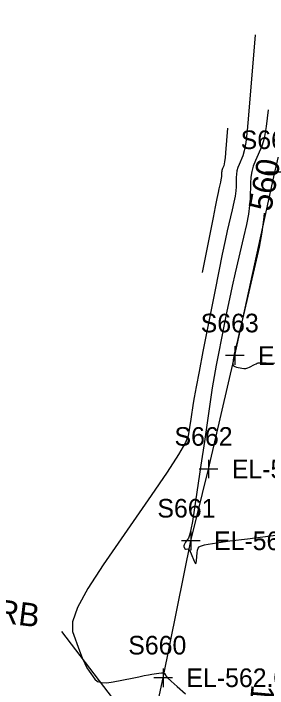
# Model space of a CAD drawing. Extents: x 1724534 to 1727318, y 657156 to 660047.
# Drawn here: x 1725337.1 to 1725391.8, y 658737.6 to 658882.6 of the extents above; entities that cross this region are included whole.
import ezdxf

# ---------------------------------------------------------------- set-up
doc = ezdxf.new("R2010")
doc.units = 0
for name, color, linetype in [('SURVEY - CONTOURS - Index with Text', 7, 'Continuous'), ('SURVEY - CONTOURS - Intermediate with optional Text', 7, 'Continuous'), ('SURVEY - CONTROL with Text', 7, 'Continuous'), ('SURVEY - NON-TRANSPORTATION - Features', 7, 'Continuous'), ('SURVEY - NON-TRANSPORTATION - Features - Points - Elevations', 7, 'Continuous'), ('SURVEY - NON-TRANSPORTATION - Features - Points - Locators', 7, 'Continuous'), ('SURVEY - NON-TRANSPORTATION - Features - Points - Numbers', 7, 'Continuous'), ('SURVEY - TRANSPORTATION - Features Text', 7, 'Continuous')]:
    doc.layers.add(name, color=color, linetype=linetype)

msp = doc.modelspace()

# ---------------------------------------------------------------- linework, layer by layer
at = {"layer": 'SURVEY - CONTOURS - Index with Text'}
msp.add_lwpolyline([(1725391.05, 658839.69), (1725390.95, 658838.27), (1725390.57, 658835.64), (1725389.97, 658832.44), (1725389.13, 658828.67), (1725386.6, 658817.84), (1725385.76, 658814.27), (1725385.16, 658811.69), (1725384.79, 658810.09), (1725384.65, 658809.47), (1725384.58, 658809.13), (1725384.55, 658808.98), (1725384.52, 658808.79), (1725384.48, 658808.54), (1725384.44, 658808.26), (1725384.32, 658807.43), (1725384.33, 658807.15), (1725384.47, 658806.92), (1725384.73, 658806.75), (1725385.11, 658806.63), (1725386.28, 658806.4), (1725386.71, 658806.34), (1725387.14, 658806.36), (1725387.55, 658806.46), (1725387.95, 658806.63), (1725389.01, 658807.17), (1725389.35, 658807.35), (1725389.6, 658807.48), (1725389.75, 658807.55), (1725389.81, 658807.58), (1725389.92, 658807.58), (1725390.24, 658807.57), (1725390.75, 658807.56), (1725391.48, 658807.54), (1725393.69, 658807.48)], dxfattribs=at)
at = {"layer": 'SURVEY - CONTOURS - Intermediate with optional Text'}
for points in [[(1725389.13, 658878.01), (1725387.71, 658860.78), (1725387.4, 658857.46), (1725387.1, 658854.9), (1725386.8, 658853.08), (1725386.49, 658852.03), (1725385.69, 658850.2), (1725385.42, 658849.51), (1725385.22, 658848.81), (1725385.1, 658848.08), (1725385.05, 658847.35), (1725385.02, 658845.37), (1725384.96, 658844.5), (1725384.8, 658843.4), (1725384.55, 658842.05), (1725384.19, 658840.47), (1725383.13, 658835.92), (1725382.66, 658833.82), (1725382.06, 658830.94), (1725381.31, 658827.29), (1725380.43, 658822.86), (1725377.9, 658809.99), (1725377.06, 658805.68), (1725376.43, 658802.4), (1725376.01, 658800.13), (1725375.79, 658798.89), (1725375.29, 658795.48), (1725374.75, 658791.84), (1725374.17, 658790.46), (1725372.64, 658787.87), (1725370.17, 658784.07), (1725366.76, 658779.08), (1725356.42, 658764.16), (1725353.1, 658759.06), (1725350.89, 658754.98), (1725349.8, 658751.9), (1725349.82, 658749.82), (1725351.35, 658745.64), (1725351.92, 658744.19), (1725352.45, 658742.97), (1725352.95, 658742), (1725353.42, 658741.26), (1725354.63, 658739.61), (1725355.22, 658739.11), (1725356.08, 658738.84), (1725357.21, 658738.8), (1725358.61, 658738.99), (1725362.7, 658739.82), (1725364.11, 658740.1), (1725365.28, 658740.33), (1725366.21, 658740.51), (1725366.91, 658740.64), (1725368.44, 658740.9), (1725368.95, 658740.97), (1725369.34, 658740.97), (1725369.59, 658740.9), (1725369.72, 658740.76), (1725369.9, 658740.3), (1725370.22, 658739.93), (1725371.03, 658739.17), (1725372.33, 658738.01), (1725374.13, 658736.46)], [(1725391.97, 658861.93), (1725391.52, 658858.35), (1725391.05, 658855.74), (1725390.55, 658854.1), (1725389.18, 658851.02), (1725388.73, 658849.85), (1725388.4, 658848.66), (1725388.2, 658847.44), (1725388.11, 658846.2), (1725388.06, 658842.85), (1725387.95, 658841.39), (1725387.69, 658839.52), (1725387.26, 658837.25), (1725386.66, 658834.57), (1725384.86, 658826.88), (1725384.21, 658824.05), (1725383.61, 658821.32), (1725383.05, 658818.69), (1725382.54, 658816.16), (1725381.24, 658809.56), (1725380.77, 658807.09), (1725380.33, 658804.62), (1725379.92, 658802.16), (1725379.55, 658799.7), (1725378.23, 658790.67), (1725377.47, 658785.56), (1725376.03, 658775.86), (1725375.65, 658773.49), (1725375.32, 658771.71), (1725375.03, 658770.51), (1725374.78, 658769.89), (1725374.17, 658769), (1725373.97, 658768.7), (1725373.84, 658768.44), (1725373.79, 658768.23), (1725373.8, 658768.08), (1725373.93, 658767.73), (1725373.99, 658767.62), (1725374.07, 658767.55), (1725374.17, 658767.52), (1725374.3, 658767.52), (1725374.67, 658767.59), (1725374.82, 658767.54), (1725374.99, 658767.34), (1725375.18, 658766.98), (1725375.4, 658766.48), (1725376, 658764.95), (1725376.2, 658764.52), (1725376.36, 658764.4), (1725376.47, 658764.57), (1725376.54, 658765.05), (1725376.65, 658766.73), (1725376.72, 658767.29), (1725376.87, 658767.72), (1725377.08, 658768.02), (1725377.37, 658768.19), (1725378.21, 658768.46), (1725379.03, 658768.62), (1725380.86, 658768.89), (1725383.68, 658769.27), (1725387.52, 658769.76), (1725399.07, 658771.21)], [(1725377.82, 658826.97), (1725380.15, 658838.82), (1725380.6, 658841.1), (1725380.96, 658842.89), (1725381.23, 658844.17), (1725381.4, 658844.95), (1725381.73, 658846.36), (1725381.84, 658846.86), (1725381.92, 658847.27), (1725381.96, 658847.62), (1725381.98, 658847.88), (1725381.99, 658848.5), (1725382.01, 658848.73), (1725382.05, 658848.95), (1725382.11, 658849.17), (1725382.19, 658849.39), (1725382.44, 658849.95), (1725382.53, 658850.28), (1725382.63, 658850.84), (1725382.72, 658851.64), (1725382.82, 658852.67), (1725383.26, 658858.01)]]:
    msp.add_lwpolyline(points, dxfattribs=at)
at = {"layer": 'SURVEY - NON-TRANSPORTATION - Features'}
msp.add_lwpolyline([(1725357.68, 658691.93), (1725363.17, 658711.31), (1725369.34, 658739.88), (1725375.28, 658769.31), (1725379.12, 658784.74), (1725384.76, 658809.11), (1725393.36, 658848.5), (1725405.65, 658900.8), (1725418.14, 658956.87), (1725428.71, 659003.82), (1725429.42, 659007.15)], dxfattribs=at)
at = {"layer": 'SURVEY - NON-TRANSPORTATION - Features - Points - Locators'}
for p, q in [((1725395.36, 658848.5), (1725391.36, 658848.5)), ((1725384.76, 658811.11), (1725384.76, 658807.11)), ((1725386.76, 658809.11), (1725382.76, 658809.11)), ((1725379.12, 658786.74), (1725379.12, 658782.74)), ((1725381.12, 658784.74), (1725377.12, 658784.74)), ((1725375.28, 658771.31), (1725375.28, 658767.31)), ((1725377.28, 658769.31), (1725373.28, 658769.31)), ((1725369.34, 658741.88), (1725369.34, 658737.88)), ((1725371.34, 658739.88), (1725367.34, 658739.88))]:
    msp.add_line(p, q, dxfattribs=at)
at = {"layer": 'SURVEY - TRANSPORTATION - Features Text'}
msp.add_line((1725403.62, 658676.69), (1725347.51, 658749.84), dxfattribs=at)

# ---------------------------------------------------------------- texts
at = {"layer": 'SURVEY - CONTOURS - Index with Text'}
msp.add_text('560', height=5, rotation=79.4863, dxfattribs=at).set_placement((1725392.55, 658839.9))
at = {"layer": 'SURVEY - CONTROL with Text'}
msp.add_text('19-440-29', height=5, rotation=264.872, dxfattribs=at).set_placement((1725388.37, 658738.52))
at = {"layer": 'SURVEY - NON-TRANSPORTATION - Features - Points - Elevations'}
for s, p in [('EL-559.95', (1725389.76, 658807.11)), ('EL-560.52', (1725384.12, 658782.74)), ('EL-560.94', (1725380.28, 658767.31)), ('EL-562.05', (1725374.34, 658737.88))]:
    msp.add_text(s, height=4, dxfattribs=at).set_placement(p)
at = {"layer": 'SURVEY - NON-TRANSPORTATION - Features - Points - Numbers'}
for s, p in [('S664', (1725386.02, 658853.5)), ('S663', (1725377.42, 658814.11)), ('S662', (1725371.78, 658789.74)), ('S661', (1725368.1, 658774.31)), ('S660', (1725361.83, 658744.88))]:
    msp.add_text(s, height=4, dxfattribs=at).set_placement(p)
at = {"layer": 'SURVEY - TRANSPORTATION - Features Text'}
msp.add_text('MOUNTABLE CURB', height=5, rotation=353.1004, dxfattribs=at).set_placement((1725280.48, 658758.21))

doc.saveas('drawing.dxf')
